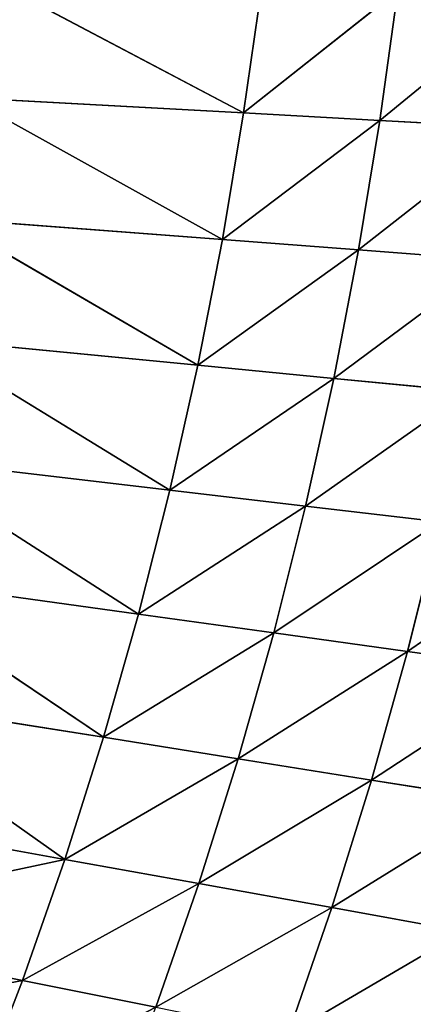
# Model space of a CAD drawing. Extents: x 0 to 605, y 0 to 400.
# Tile 870 of 1056: x 497 to 510, y 159 to 192. Entities that reach past the tile are written whole.
import ezdxf

# ---------------------------------------------------------------- set-up
doc = ezdxf.new("R2010")
doc.units = 0
doc.header["$LTSCALE"] = 25.4
doc.layers.get('0').update_dxf_attribs({"linetype": 'CONTINUOUS'})

# ---------------------------------------------------------------- blocks, each defined once
blk = doc.blocks.new('ATLANTA610_-_S_STL')
at = {"color": 0}
for p, q in [((514.58, 43.839, 229.631), (508.995, 42.448, 233.288)), ((514.58, 43.839, 229.631), (508.995, 42.448, 233.288)), ((515.658, 43.894, 225.24), (510.187, 42.492, 229.02)), ((515.658, 43.894, 225.24), (510.187, 42.492, 229.02)), ((514.58, 43.839, 229.631), (510.187, 42.492, 229.02)), ((514.58, 43.839, 229.631), (510.187, 42.492, 229.02)), ((512.036, 43.758, 238.312), (507.674, 42.414, 237.522)), ((512.036, 43.758, 238.312), (507.674, 42.414, 237.522)), ((513.374, 43.794, 233.989), (508.995, 42.448, 233.288)), ((513.374, 43.794, 233.989), (508.995, 42.448, 233.288)), ((514.335, 42.849, 207.228), (509.268, 41.483, 211.394)), ((514.335, 42.849, 207.228), (509.268, 41.483, 211.394)), ((510.187, 42.492, 229.02), (504.572, 41.188, 232.581)), ((510.187, 42.492, 229.02), (504.572, 41.188, 232.581)), ((511.254, 42.545, 224.72), (505.749, 41.23, 228.404)), ((511.254, 42.545, 224.72), (505.749, 41.23, 228.404)), ((510.187, 42.492, 229.02), (505.749, 41.23, 228.404)), ((510.187, 42.492, 229.02), (505.749, 41.23, 228.404)), ((512.199, 42.607, 220.389), (506.804, 41.28, 224.195)), ((512.199, 42.607, 220.389), (506.804, 41.28, 224.195)), ((511.254, 42.545, 224.72), (506.804, 41.28, 224.195)), ((511.254, 42.545, 224.72), (506.804, 41.28, 224.195)), ((513.025, 42.678, 216.028), (507.74, 41.339, 219.956)), ((513.025, 42.678, 216.028), (507.74, 41.339, 219.956)), ((512.199, 42.607, 220.389), (507.74, 41.339, 219.956)), ((512.199, 42.607, 220.389), (507.74, 41.339, 219.956)), ((513.736, 42.759, 211.641), (508.56, 41.406, 215.688)), ((513.736, 42.759, 211.641), (508.56, 41.406, 215.688)), ((513.025, 42.678, 216.028), (508.56, 41.406, 215.688)), ((513.025, 42.678, 216.028), (508.56, 41.406, 215.688)), ((510.187, 42.492, 229.02), (508.995, 42.448, 233.288)), ((510.187, 42.492, 229.02), (508.995, 42.448, 233.288)), ((513.736, 42.759, 211.641), (509.268, 41.483, 211.394)), ((513.736, 42.759, 211.641), (509.268, 41.483, 211.394)), ((511.254, 42.545, 224.72), (510.187, 42.492, 229.02)), ((511.254, 42.545, 224.72), (510.187, 42.492, 229.02)), ((507.674, 42.414, 237.522), (503.269, 41.155, 236.725)), ((507.674, 42.414, 237.522), (503.269, 41.155, 236.725)), ((508.995, 42.448, 233.288), (504.572, 41.188, 232.581)), ((508.995, 42.448, 233.288), (504.572, 41.188, 232.581)), ((507.674, 42.414, 237.522), (506.223, 42.388, 241.718)), ((507.674, 42.414, 237.522), (506.223, 42.388, 241.718)), ((508.995, 42.448, 233.288), (507.674, 42.414, 237.522)), ((508.995, 42.448, 233.288), (507.674, 42.414, 237.522)), ((509.868, 41.569, 207.075), (504.751, 40.287, 211.145)), ((509.868, 41.569, 207.075), (504.751, 40.287, 211.145)), ((509.268, 41.483, 211.394), (509.868, 41.569, 207.075)), ((509.268, 41.483, 211.394), (509.868, 41.569, 207.075)), ((505.749, 41.23, 228.404), (500.106, 40.009, 231.868)), ((505.749, 41.23, 228.404), (500.106, 40.009, 231.868)), ((504.572, 41.188, 232.581), (500.106, 40.009, 231.868)), ((504.572, 41.188, 232.581), (500.106, 40.009, 231.868)), ((506.804, 41.28, 224.195), (501.266, 40.048, 227.782)), ((506.804, 41.28, 224.195), (501.266, 40.048, 227.782)), ((505.749, 41.23, 228.404), (501.266, 40.048, 227.782)), ((505.749, 41.23, 228.404), (501.266, 40.048, 227.782)), ((507.74, 41.339, 219.956), (502.308, 40.096, 223.665)), ((507.74, 41.339, 219.956), (502.308, 40.096, 223.665)), ((506.804, 41.28, 224.195), (502.308, 40.096, 223.665)), ((506.804, 41.28, 224.195), (502.308, 40.096, 223.665)), ((508.56, 41.406, 215.688), (503.234, 40.151, 219.519)), ((508.56, 41.406, 215.688), (503.234, 40.151, 219.519)), ((507.74, 41.339, 219.956), (503.234, 40.151, 219.519)), ((507.74, 41.339, 219.956), (503.234, 40.151, 219.519)), ((503.269, 41.155, 236.725), (504.572, 41.188, 232.581)), ((503.269, 41.155, 236.725), (504.572, 41.188, 232.581)), ((509.268, 41.483, 211.394), (504.047, 40.215, 215.345)), ((509.268, 41.483, 211.394), (504.047, 40.215, 215.345)), ((508.56, 41.406, 215.688), (504.047, 40.215, 215.345)), ((508.56, 41.406, 215.688), (504.047, 40.215, 215.345)), ((504.572, 41.188, 232.581), (505.749, 41.23, 228.404)), ((504.572, 41.188, 232.581), (505.749, 41.23, 228.404)), ((509.268, 41.483, 211.394), (504.751, 40.287, 211.145)), ((509.268, 41.483, 211.394), (504.751, 40.287, 211.145)), ((505.749, 41.23, 228.404), (506.804, 41.28, 224.195)), ((505.749, 41.23, 228.404), (506.804, 41.28, 224.195)), ((506.804, 41.28, 224.195), (507.74, 41.339, 219.956)), ((506.804, 41.28, 224.195), (507.74, 41.339, 219.956)), ((507.74, 41.339, 219.956), (508.56, 41.406, 215.688)), ((507.74, 41.339, 219.956), (508.56, 41.406, 215.688)), ((508.56, 41.406, 215.688), (509.268, 41.483, 211.394)), ((508.56, 41.406, 215.688), (509.268, 41.483, 211.394)), ((501.84, 41.13, 240.831), (497.418, 39.954, 239.937)), ((501.84, 41.13, 240.831), (497.418, 39.954, 239.937)), ((503.269, 41.155, 236.725), (498.824, 39.977, 235.921)), ((503.269, 41.155, 236.725), (498.824, 39.977, 235.921)), ((501.84, 41.13, 240.831), (503.269, 41.155, 236.725)), ((501.84, 41.13, 240.831), (503.269, 41.155, 236.725)), ((494.886, 38.055, 214.65), (504.047, 40.215, 215.345)), ((494.886, 38.055, 214.65), (504.047, 40.215, 215.345)), ((495.579, 38.118, 210.641), (504.751, 40.287, 211.145)), ((495.579, 38.118, 210.641), (504.751, 40.287, 211.145)), ((495.579, 38.118, 210.641), (504.047, 40.215, 215.345)), ((495.579, 38.118, 210.641), (504.047, 40.215, 215.345)), ((496.171, 38.189, 206.608), (504.751, 40.287, 211.145)), ((496.171, 38.189, 206.608), (504.751, 40.287, 211.145)), ((504.047, 40.215, 215.345), (503.234, 40.151, 219.519)), ((504.047, 40.215, 215.345), (503.234, 40.151, 219.519)), ((504.751, 40.287, 211.145), (504.047, 40.215, 215.345)), ((504.751, 40.287, 211.145), (504.047, 40.215, 215.345)), ((505.35, 40.368, 206.921), (504.751, 40.287, 211.145)), ((505.35, 40.368, 206.921), (504.751, 40.287, 211.145)), ((488.461, 37.825, 238.125), (497.418, 39.954, 239.937)), ((488.461, 37.825, 238.125), (497.418, 39.954, 239.937)), ((489.817, 37.846, 234.291), (498.824, 39.977, 235.921)), ((489.817, 37.846, 234.291), (498.824, 39.977, 235.921)), ((491.056, 37.874, 230.422), (500.106, 40.009, 231.868)), ((491.056, 37.874, 230.422), (500.106, 40.009, 231.868)), ((491.056, 37.874, 230.422), (498.824, 39.977, 235.921)), ((491.056, 37.874, 230.422), (498.824, 39.977, 235.921)), ((492.179, 37.908, 226.522), (501.266, 40.048, 227.782)), ((492.179, 37.908, 226.522), (501.266, 40.048, 227.782)), ((492.179, 37.908, 226.522), (500.106, 40.009, 231.868)), ((492.179, 37.908, 226.522), (500.106, 40.009, 231.868)), ((493.19, 37.95, 222.592), (502.308, 40.096, 223.665)), ((493.19, 37.95, 222.592), (502.308, 40.096, 223.665)), ((493.19, 37.95, 222.592), (501.266, 40.048, 227.782)), ((493.19, 37.95, 222.592), (501.266, 40.048, 227.782)), ((494.091, 37.999, 218.635), (503.234, 40.151, 219.519)), ((494.091, 37.999, 218.635), (503.234, 40.151, 219.519)), ((494.091, 37.999, 218.635), (502.308, 40.096, 223.665)), ((494.091, 37.999, 218.635), (502.308, 40.096, 223.665)), ((494.886, 38.055, 214.65), (503.234, 40.151, 219.519)), ((494.886, 38.055, 214.65), (503.234, 40.151, 219.519)), ((497.418, 39.954, 239.937), (495.887, 39.938, 243.912)), ((497.418, 39.954, 239.937), (495.887, 39.938, 243.912)), ((498.824, 39.977, 235.921), (497.418, 39.954, 239.937)), ((498.824, 39.977, 235.921), (497.418, 39.954, 239.937)), ((500.106, 40.009, 231.868), (498.824, 39.977, 235.921)), ((500.106, 40.009, 231.868), (498.824, 39.977, 235.921)), ((501.266, 40.048, 227.782), (500.106, 40.009, 231.868)), ((501.266, 40.048, 227.782), (500.106, 40.009, 231.868)), ((502.308, 40.096, 223.665), (501.266, 40.048, 227.782)), ((502.308, 40.096, 223.665), (501.266, 40.048, 227.782)), ((503.234, 40.151, 219.519), (502.308, 40.096, 223.665)), ((503.234, 40.151, 219.519), (502.308, 40.096, 223.665))]:
    blk.add_line(p, q, dxfattribs=at)
mesh = blk.add_polyface(dxfattribs=at)
corners = [(513.374, 43.794, 233.989), (514.58, 43.839, 229.631), (508.995, 42.448, 233.288)]
mesh.append_faces([[corners[k] for k in face] for face in [(0, 1, 2)]], dxfattribs={"color": 0})
mesh = blk.add_polyface(dxfattribs=at)
corners = [(508.995, 42.448, 233.288), (514.58, 43.839, 229.631), (510.187, 42.492, 229.02)]
mesh.append_faces([[corners[k] for k in face] for face in [(0, 1, 2)]], dxfattribs={"color": 0})
mesh = blk.add_polyface(dxfattribs=at)
corners = [(514.58, 43.839, 229.631), (515.658, 43.894, 225.24), (510.187, 42.492, 229.02)]
mesh.append_faces([[corners[k] for k in face] for face in [(0, 1, 2)]], dxfattribs={"color": 0})
mesh = blk.add_polyface(dxfattribs=at)
corners = [(510.187, 42.492, 229.02), (515.658, 43.894, 225.24), (511.254, 42.545, 224.72)]
mesh.append_faces([[corners[k] for k in face] for face in [(0, 1, 2)]], dxfattribs={"color": 0})
mesh = blk.add_polyface(dxfattribs=at)
corners = [(506.223, 42.388, 241.718), (512.036, 43.758, 238.312), (507.674, 42.414, 237.522), (510.563, 43.731, 242.596)]
mesh.append_faces([[corners[k] for k in face] for face in [(0, 1, 2), (1, 0, 3)]], dxfattribs={"vtx0": -1, "color": 0})
mesh = blk.add_polyface(dxfattribs=at)
corners = [(507.674, 42.414, 237.522), (513.374, 43.794, 233.989), (508.995, 42.448, 233.288), (512.036, 43.758, 238.312)]
mesh.append_faces([[corners[k] for k in face] for face in [(0, 1, 2), (1, 0, 3)]], dxfattribs={"vtx0": -1, "color": 0})
mesh = blk.add_polyface(dxfattribs=at)
corners = [(513.736, 42.759, 211.641), (514.335, 42.849, 207.228), (509.268, 41.483, 211.394)]
mesh.append_faces([[corners[k] for k in face] for face in [(0, 1, 2)]], dxfattribs={"color": 0})
mesh = blk.add_polyface(dxfattribs=at)
corners = [(509.268, 41.483, 211.394), (514.335, 42.849, 207.228), (509.868, 41.569, 207.075)]
mesh.append_faces([[corners[k] for k in face] for face in [(0, 1, 2)]], dxfattribs={"color": 0})
mesh = blk.add_polyface(dxfattribs=at)
corners = [(508.995, 42.448, 233.288), (510.187, 42.492, 229.02), (504.572, 41.188, 232.581)]
mesh.append_faces([[corners[k] for k in face] for face in [(0, 1, 2)]], dxfattribs={"color": 0})
mesh = blk.add_polyface(dxfattribs=at)
corners = [(504.572, 41.188, 232.581), (510.187, 42.492, 229.02), (505.749, 41.23, 228.404)]
mesh.append_faces([[corners[k] for k in face] for face in [(0, 1, 2)]], dxfattribs={"color": 0})
mesh = blk.add_polyface(dxfattribs=at)
corners = [(510.187, 42.492, 229.02), (511.254, 42.545, 224.72), (505.749, 41.23, 228.404)]
mesh.append_faces([[corners[k] for k in face] for face in [(0, 1, 2)]], dxfattribs={"color": 0})
mesh = blk.add_polyface(dxfattribs=at)
corners = [(505.749, 41.23, 228.404), (511.254, 42.545, 224.72), (506.804, 41.28, 224.195)]
mesh.append_faces([[corners[k] for k in face] for face in [(0, 1, 2)]], dxfattribs={"color": 0})
mesh = blk.add_polyface(dxfattribs=at)
corners = [(511.254, 42.545, 224.72), (512.199, 42.607, 220.389), (506.804, 41.28, 224.195)]
mesh.append_faces([[corners[k] for k in face] for face in [(0, 1, 2)]], dxfattribs={"color": 0})
mesh = blk.add_polyface(dxfattribs=at)
corners = [(506.804, 41.28, 224.195), (512.199, 42.607, 220.389), (507.74, 41.339, 219.956)]
mesh.append_faces([[corners[k] for k in face] for face in [(0, 1, 2)]], dxfattribs={"color": 0})
mesh = blk.add_polyface(dxfattribs=at)
corners = [(512.199, 42.607, 220.389), (513.025, 42.678, 216.028), (507.74, 41.339, 219.956)]
mesh.append_faces([[corners[k] for k in face] for face in [(0, 1, 2)]], dxfattribs={"color": 0})
mesh = blk.add_polyface(dxfattribs=at)
corners = [(507.74, 41.339, 219.956), (513.025, 42.678, 216.028), (508.56, 41.406, 215.688)]
mesh.append_faces([[corners[k] for k in face] for face in [(0, 1, 2)]], dxfattribs={"color": 0})
mesh = blk.add_polyface(dxfattribs=at)
corners = [(513.025, 42.678, 216.028), (513.736, 42.759, 211.641), (508.56, 41.406, 215.688)]
mesh.append_faces([[corners[k] for k in face] for face in [(0, 1, 2)]], dxfattribs={"color": 0})
mesh = blk.add_polyface(dxfattribs=at)
corners = [(508.56, 41.406, 215.688), (513.736, 42.759, 211.641), (509.268, 41.483, 211.394)]
mesh.append_faces([[corners[k] for k in face] for face in [(0, 1, 2)]], dxfattribs={"color": 0})
mesh = blk.add_polyface(dxfattribs=at)
corners = [(501.84, 41.13, 240.831), (507.674, 42.414, 237.522), (503.269, 41.155, 236.725), (506.223, 42.388, 241.718)]
mesh.append_faces([[corners[k] for k in face] for face in [(0, 1, 2), (1, 0, 3)]], dxfattribs={"vtx0": -1, "color": 0})
mesh = blk.add_polyface(dxfattribs=at)
corners = [(503.269, 41.155, 236.725), (508.995, 42.448, 233.288), (504.572, 41.188, 232.581), (507.674, 42.414, 237.522)]
mesh.append_faces([[corners[k] for k in face] for face in [(0, 1, 2), (1, 0, 3)]], dxfattribs={"vtx0": -1, "color": 0})
mesh = blk.add_polyface(dxfattribs=at)
corners = [(509.268, 41.483, 211.394), (509.868, 41.569, 207.075), (504.751, 40.287, 211.145)]
mesh.append_faces([[corners[k] for k in face] for face in [(0, 1, 2)]], dxfattribs={"color": 0})
mesh = blk.add_polyface(dxfattribs=at)
corners = [(504.751, 40.287, 211.145), (509.868, 41.569, 207.075), (505.35, 40.368, 206.921)]
mesh.append_faces([[corners[k] for k in face] for face in [(0, 1, 2)]], dxfattribs={"color": 0})
mesh = blk.add_polyface(dxfattribs=at)
corners = [(498.824, 39.977, 235.921), (504.572, 41.188, 232.581), (500.106, 40.009, 231.868), (503.269, 41.155, 236.725)]
mesh.append_faces([[corners[k] for k in face] for face in [(0, 1, 2), (1, 0, 3)]], dxfattribs={"vtx0": -1, "color": 0})
mesh = blk.add_polyface(dxfattribs=at)
corners = [(504.572, 41.188, 232.581), (505.749, 41.23, 228.404), (500.106, 40.009, 231.868)]
mesh.append_faces([[corners[k] for k in face] for face in [(0, 1, 2)]], dxfattribs={"color": 0})
mesh = blk.add_polyface(dxfattribs=at)
corners = [(500.106, 40.009, 231.868), (505.749, 41.23, 228.404), (501.266, 40.048, 227.782)]
mesh.append_faces([[corners[k] for k in face] for face in [(0, 1, 2)]], dxfattribs={"color": 0})
mesh = blk.add_polyface(dxfattribs=at)
corners = [(505.749, 41.23, 228.404), (506.804, 41.28, 224.195), (501.266, 40.048, 227.782)]
mesh.append_faces([[corners[k] for k in face] for face in [(0, 1, 2)]], dxfattribs={"color": 0})
mesh = blk.add_polyface(dxfattribs=at)
corners = [(501.266, 40.048, 227.782), (506.804, 41.28, 224.195), (502.308, 40.096, 223.665)]
mesh.append_faces([[corners[k] for k in face] for face in [(0, 1, 2)]], dxfattribs={"color": 0})
mesh = blk.add_polyface(dxfattribs=at)
corners = [(506.804, 41.28, 224.195), (507.74, 41.339, 219.956), (502.308, 40.096, 223.665)]
mesh.append_faces([[corners[k] for k in face] for face in [(0, 1, 2)]], dxfattribs={"color": 0})
mesh = blk.add_polyface(dxfattribs=at)
corners = [(502.308, 40.096, 223.665), (507.74, 41.339, 219.956), (503.234, 40.151, 219.519)]
mesh.append_faces([[corners[k] for k in face] for face in [(0, 1, 2)]], dxfattribs={"color": 0})
mesh = blk.add_polyface(dxfattribs=at)
corners = [(507.74, 41.339, 219.956), (508.56, 41.406, 215.688), (503.234, 40.151, 219.519)]
mesh.append_faces([[corners[k] for k in face] for face in [(0, 1, 2)]], dxfattribs={"color": 0})
mesh = blk.add_polyface(dxfattribs=at)
corners = [(503.234, 40.151, 219.519), (508.56, 41.406, 215.688), (504.047, 40.215, 215.345)]
mesh.append_faces([[corners[k] for k in face] for face in [(0, 1, 2)]], dxfattribs={"color": 0})
mesh = blk.add_polyface(dxfattribs=at)
corners = [(508.56, 41.406, 215.688), (509.268, 41.483, 211.394), (504.047, 40.215, 215.345)]
mesh.append_faces([[corners[k] for k in face] for face in [(0, 1, 2)]], dxfattribs={"color": 0})
mesh = blk.add_polyface(dxfattribs=at)
corners = [(504.047, 40.215, 215.345), (509.268, 41.483, 211.394), (504.751, 40.287, 211.145)]
mesh.append_faces([[corners[k] for k in face] for face in [(0, 1, 2)]], dxfattribs={"color": 0})
mesh = blk.add_polyface(dxfattribs=at)
corners = [(495.887, 39.938, 243.912), (501.84, 41.13, 240.831), (497.418, 39.954, 239.937), (500.283, 41.114, 244.896)]
mesh.append_faces([[corners[k] for k in face] for face in [(0, 1, 2), (1, 0, 3)]], dxfattribs={"vtx0": -1, "color": 0})
mesh = blk.add_polyface(dxfattribs=at)
corners = [(497.418, 39.954, 239.937), (503.269, 41.155, 236.725), (498.824, 39.977, 235.921), (501.84, 41.13, 240.831)]
mesh.append_faces([[corners[k] for k in face] for face in [(0, 1, 2), (1, 0, 3)]], dxfattribs={"vtx0": -1, "color": 0})
mesh = blk.add_polyface(dxfattribs=at)
corners = [(504.047, 40.215, 215.345), (495.579, 38.118, 210.641), (494.886, 38.055, 214.65)]
mesh.append_faces([[corners[k] for k in face] for face in [(0, 1, 2)]], dxfattribs={"color": 0})
mesh = blk.add_polyface(dxfattribs=at)
corners = [(503.234, 40.151, 219.519), (504.047, 40.215, 215.345), (494.886, 38.055, 214.65)]
mesh.append_faces([[corners[k] for k in face] for face in [(0, 1, 2)]], dxfattribs={"color": 0})
mesh = blk.add_polyface(dxfattribs=at)
corners = [(504.751, 40.287, 211.145), (496.171, 38.189, 206.608), (495.579, 38.118, 210.641)]
mesh.append_faces([[corners[k] for k in face] for face in [(0, 1, 2)]], dxfattribs={"color": 0})
mesh = blk.add_polyface(dxfattribs=at)
corners = [(504.047, 40.215, 215.345), (504.751, 40.287, 211.145), (495.579, 38.118, 210.641)]
mesh.append_faces([[corners[k] for k in face] for face in [(0, 1, 2)]], dxfattribs={"color": 0})
mesh = blk.add_polyface(dxfattribs=at)
corners = [(504.751, 40.287, 211.145), (505.35, 40.368, 206.921), (496.171, 38.189, 206.608)]
mesh.append_faces([[corners[k] for k in face] for face in [(0, 1, 2)]], dxfattribs={"color": 0})
mesh = blk.add_polyface(dxfattribs=at)
corners = [(486.988, 37.81, 241.92), (497.418, 39.954, 239.937), (488.461, 37.825, 238.125), (495.887, 39.938, 243.912)]
mesh.append_faces([[corners[k] for k in face] for face in [(0, 1, 2), (1, 0, 3)]], dxfattribs={"vtx0": -1, "color": 0})
mesh = blk.add_polyface(dxfattribs=at)
corners = [(488.461, 37.825, 238.125), (498.824, 39.977, 235.921), (489.817, 37.846, 234.291), (497.418, 39.954, 239.937)]
mesh.append_faces([[corners[k] for k in face] for face in [(0, 1, 2), (1, 0, 3)]], dxfattribs={"vtx0": -1, "color": 0})
mesh = blk.add_polyface(dxfattribs=at)
corners = [(498.824, 39.977, 235.921), (491.056, 37.874, 230.422), (489.817, 37.846, 234.291)]
mesh.append_faces([[corners[k] for k in face] for face in [(0, 1, 2)]], dxfattribs={"color": 0})
mesh = blk.add_polyface(dxfattribs=at)
corners = [(500.106, 40.009, 231.868), (492.179, 37.908, 226.522), (491.056, 37.874, 230.422)]
mesh.append_faces([[corners[k] for k in face] for face in [(0, 1, 2)]], dxfattribs={"color": 0})
mesh = blk.add_polyface(dxfattribs=at)
corners = [(498.824, 39.977, 235.921), (500.106, 40.009, 231.868), (491.056, 37.874, 230.422)]
mesh.append_faces([[corners[k] for k in face] for face in [(0, 1, 2)]], dxfattribs={"color": 0})
mesh = blk.add_polyface(dxfattribs=at)
corners = [(501.266, 40.048, 227.782), (493.19, 37.95, 222.592), (492.179, 37.908, 226.522)]
mesh.append_faces([[corners[k] for k in face] for face in [(0, 1, 2)]], dxfattribs={"color": 0})
mesh = blk.add_polyface(dxfattribs=at)
corners = [(500.106, 40.009, 231.868), (501.266, 40.048, 227.782), (492.179, 37.908, 226.522)]
mesh.append_faces([[corners[k] for k in face] for face in [(0, 1, 2)]], dxfattribs={"color": 0})
mesh = blk.add_polyface(dxfattribs=at)
corners = [(502.308, 40.096, 223.665), (494.091, 37.999, 218.635), (493.19, 37.95, 222.592)]
mesh.append_faces([[corners[k] for k in face] for face in [(0, 1, 2)]], dxfattribs={"color": 0})
mesh = blk.add_polyface(dxfattribs=at)
corners = [(501.266, 40.048, 227.782), (502.308, 40.096, 223.665), (493.19, 37.95, 222.592)]
mesh.append_faces([[corners[k] for k in face] for face in [(0, 1, 2)]], dxfattribs={"color": 0})
mesh = blk.add_polyface(dxfattribs=at)
corners = [(503.234, 40.151, 219.519), (494.886, 38.055, 214.65), (494.091, 37.999, 218.635)]
mesh.append_faces([[corners[k] for k in face] for face in [(0, 1, 2)]], dxfattribs={"color": 0})
mesh = blk.add_polyface(dxfattribs=at)
corners = [(502.308, 40.096, 223.665), (503.234, 40.151, 219.519), (494.091, 37.999, 218.635)]
mesh.append_faces([[corners[k] for k in face] for face in [(0, 1, 2)]], dxfattribs={"color": 0})

msp = doc.modelspace()

# ---------------------------------------------------------------- block references
at = {"color": 254, "extrusion": (0, -1, 5.55112e-17)}
msp.add_blockref('ATLANTA610_-_S_STL', (-0.269, -0.066, -399.883), dxfattribs=at)

doc.saveas('drawing.dxf')
